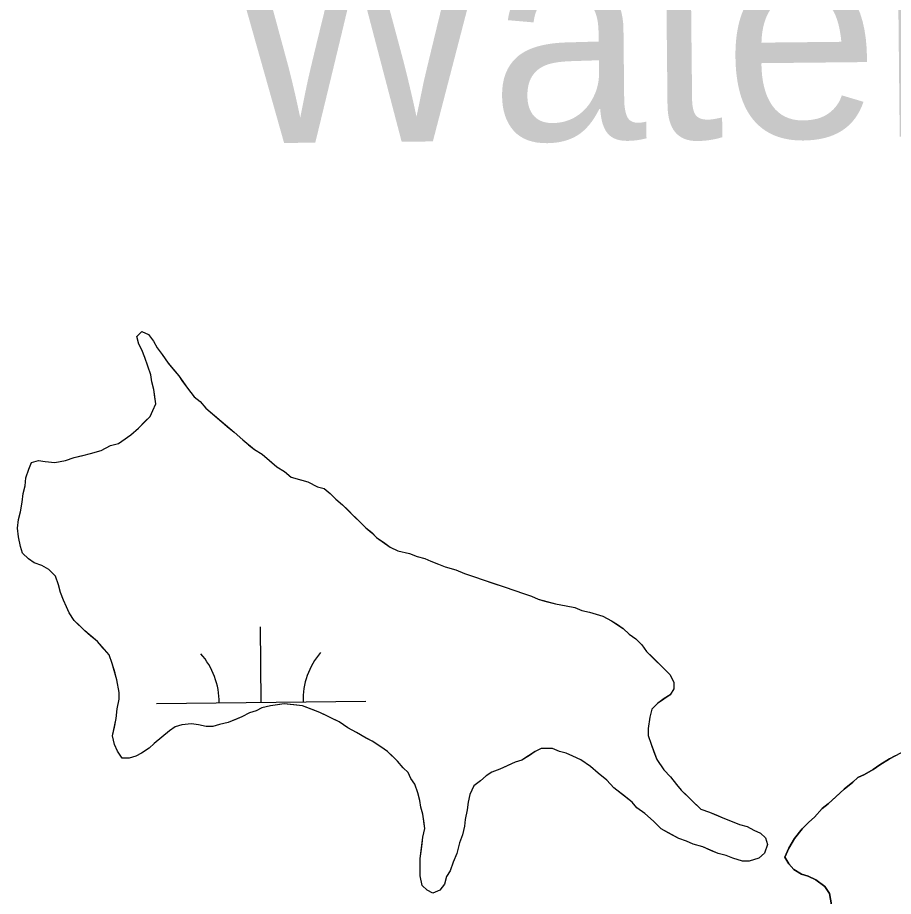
# Model space of a CAD drawing. Extents: x 3734862 to 3772949, y 391520 to 417239.
# Drawn here: x 3750360 to 3750777.8, y 414017 to 414436.4 of the extents above; entities that cross this region are included whole.
import ezdxf

# ---------------------------------------------------------------- set-up
doc = ezdxf.new("R2010")
doc.units = 0
for name, color, linetype in [('V-RIVR-IDEN', 7, 'Continuous'), ('V-TOPO-SHOR', 7, 'Continuous'), ('V-WETL-SWMP', 7, 'Continuous')]:
    doc.layers.add(name, color=color, linetype=linetype)

msp = doc.modelspace()

# ---------------------------------------------------------------- linework, layer by layer
at = {"layer": 'V-TOPO-SHOR'}
for points in [[(3750384.64, 414152.37), (3750383.24, 414155.12), (3750381.84, 414158.34), (3750380.43, 414162.01), (3750379.49, 414165.68), (3750378.08, 414169.82), (3750374.84, 414173.02), (3750371.6, 414174.84), (3750367.91, 414176.2), (3750365.14, 414178.02), (3750362.36, 414180.77), (3750361.42, 414183.98), (3750360.47, 414188.58), (3750359.98, 414192.72), (3750360.41, 414196.86), (3750361.31, 414200.55), (3750362.2, 414205.16), (3750362.64, 414209.31), (3750363.53, 414213), (3750363.97, 414216.68), (3750365.32, 414220.83), (3750366.68, 414224.06), (3750369.9, 414225.01), (3750373.13, 414224.57), (3750377.73, 414224.14), (3750382.79, 414225.09), (3750386.92, 414226.5), (3750391.06, 414227.45), (3750394.74, 414228.39), (3750399.79, 414229.8), (3750404.38, 414232.13), (3750408.05, 414233.08), (3750411.26, 414235.4), (3750414.01, 414237.26), (3750417.67, 414240.51), (3750420.88, 414243.75), (3750423.16, 414246.06), (3750424.52, 414248.83), (3750425.89, 414252.07), (3750425.41, 414255.28), (3750424.92, 414258.96), (3750423.98, 414262.64), (3750423.49, 414265.86), (3750422.09, 414269.99), (3750420.68, 414274.13), (3750419.27, 414277.8), (3750417.88, 414280.55), (3750416.93, 414284.23), (3750419.22, 414286.55), (3750422.45, 414285.19), (3750424.77, 414281.98), (3750426.63, 414278.77), (3750428.96, 414275.56), (3750431.75, 414271.44), (3750434.07, 414268.69), (3750436.85, 414265.48), (3750438.71, 414262.74), (3750441.03, 414259.53), (3750444.28, 414255.41), (3750447.05, 414253.12), (3750449.84, 414249.92), (3750453.08, 414247.18), (3750456.32, 414244.44), (3750460.02, 414241.24), (3750463.26, 414238.5), (3750467.43, 414234.84), (3750470.2, 414232.56), (3750472.98, 414230.27), (3750476.68, 414228), (3750479.92, 414225.25), (3750483.62, 414222.05), (3750487.32, 414219.78), (3750490.56, 414217.04), (3750493.79, 414216.14), (3750498.4, 414214.79), (3750503.02, 414212.51), (3750506.24, 414211.61), (3750509.02, 414209.33), (3750511.8, 414206.59), (3750515.04, 414203.84), (3750517.36, 414201.56), (3750520.6, 414198.36), (3750523.38, 414195.61), (3750526.16, 414192.87), (3750528.94, 414190.59), (3750531.25, 414188.3), (3750534.49, 414186.02), (3750537.73, 414183.74), (3750541.42, 414181.92), (3750546.95, 414180.57), (3750550.64, 414179.21), (3750554.33, 414178.32), (3750557.1, 414176.96), (3750560.79, 414175.6), (3750564.03, 414174.24), (3750569.1, 414172.89), (3750573.25, 414171.08), (3750577.4, 414169.72), (3750582.48, 414167.91), (3750586.63, 414166.56), (3750592.17, 414164.75)], [(3750592.17, 414164.75), (3750597.24, 414162.95), (3750601.39, 414161.59), (3750605.08, 414160.23), (3750608.32, 414158.87), (3750611.54, 414157.97), (3750616.62, 414156.62), (3750621.69, 414155.74), (3750625.83, 414154.84), (3750629.07, 414153.48), (3750632.75, 414152.58), (3750635.98, 414151.68), (3750639.21, 414150.79), (3750643.37, 414148.51), (3750646.14, 414146.69), (3750648.92, 414144.86), (3750651.7, 414142.12), (3750654.93, 414139.84), (3750657.71, 414137.09), (3750660.03, 414133.89), (3750662.81, 414131.14), (3750665.13, 414128.86), (3750668.37, 414125.66), (3750671.15, 414122.91), (3750673.02, 414119.24), (3750673.04, 414116.02), (3750671.21, 414113.24), (3750668.47, 414111.38), (3750665.26, 414109.06), (3750662.51, 414106.28), (3750661.62, 414102.59), (3750660.73, 414097.07), (3750660.75, 414093.84), (3750662.16, 414089.71), (3750663.56, 414086.03), (3750664.97, 414082.36), (3750668.22, 414077.32), (3750671.47, 414074.12), (3750674.25, 414070.45), (3750676.57, 414067.71), (3750679.35, 414064.96), (3750682.13, 414062.22), (3750685.84, 414058.56), (3750689.99, 414057.21), (3750693.22, 414055.85), (3750696.45, 414054.48), (3750700.14, 414053.13), (3750704.3, 414051.31), (3750707.99, 414050.42), (3750711.22, 414048.6), (3750714.45, 414047.23), (3750716.77, 414044.95), (3750717.71, 414041.73), (3750716.35, 414037.58), (3750713.61, 414035.26), (3750709.01, 414033.85), (3750705.79, 414033.83), (3750701.18, 414035.18), (3750697.95, 414036.54), (3750694.26, 414037.44), (3750691.03, 414038.8), (3750686.87, 414040.61), (3750682.26, 414041.96), (3750679.03, 414043.32), (3750675.34, 414044.68), (3750670.26, 414047.41), (3750667.02, 414049.23), (3750663.32, 414052.89), (3750659.15, 414056.54), (3750655.45, 414059.28), (3750653.13, 414062.03), (3750648.5, 414065.68), (3750644.34, 414068.88), (3750641.09, 414072.54), (3750636.93, 414075.74), (3750633.23, 414078.94), (3750628.6, 414082.13), (3750624.91, 414083.95), (3750621.68, 414085.3), (3750618.45, 414086.2), (3750615.22, 414087.56), (3750609.7, 414087.53)], [(3750609.7, 414087.53), (3750606.94, 414086.13), (3750604.19, 414084.27), (3750600.52, 414081.95), (3750597.31, 414081), (3750593.18, 414079.14), (3750589.97, 414077.74), (3750586.29, 414076.33), (3750583.54, 414074.47), (3750580.79, 414072.15), (3750577.59, 414069.83), (3750575.77, 414065.67), (3750574.87, 414061.99), (3750574.44, 414058.3), (3750573.55, 414053.69), (3750573.11, 414050.47), (3750572.21, 414046.32), (3750570.86, 414042.63), (3750569.51, 414037.55), (3750567.69, 414033.4), (3750566.34, 414029.25), (3750564.52, 414026.47), (3750563.62, 414022.79), (3750561.34, 414020.01), (3750558.12, 414018.61), (3750555.35, 414019.97), (3750553.03, 414022.26), (3750552.09, 414026.85), (3750552.06, 414031), (3750552.03, 414035.14), (3750552.47, 414038.36), (3750552.91, 414042.05), (3750553.35, 414045.28), (3750554.24, 414049.42), (3750553.76, 414053.1), (3750553.28, 414056.32), (3750552.34, 414059.54), (3750551.85, 414062.76), (3750550.91, 414066.44), (3750549.5, 414070.57), (3750547.64, 414073.32), (3750546.24, 414076.07), (3750543.93, 414078.36), (3750541.15, 414081.56), (3750538.83, 414083.85), (3750536.51, 414086.14), (3750533.27, 414088.42), (3750529.12, 414091.15), (3750526.35, 414092.52), (3750521.72, 414095.25), (3750517.57, 414097.52), (3750513.41, 414100.26), (3750510.63, 414101.62), (3750506.94, 414103.44), (3750504.17, 414104.8), (3750500.48, 414106.16), (3750495.86, 414107.97), (3750491.72, 414108.41), (3750487.11, 414108.84), (3750483.89, 414108.35), (3750480.67, 414107.87), (3750476.54, 414106.93), (3750473.78, 414105.53), (3750470.56, 414104.59), (3750466.9, 414102.72), (3750463.68, 414101.32), (3750460.47, 414099.92), (3750456.33, 414098.97), (3750453.12, 414098.03), (3750449.9, 414098.01), (3750446.21, 414098.91), (3750442.98, 414099.35), (3750438.38, 414098.86), (3750435.16, 414097.92), (3750432.41, 414096.05), (3750429.67, 414093.74), (3750425.09, 414090.02), (3750422.8, 414087.71), (3750419.13, 414085.38), (3750416.38, 414083.98), (3750413.16, 414083.04), (3750409.94, 414083.02), (3750407.62, 414086.23), (3750406.22, 414089.44), (3750405.27, 414093.58), (3750406.16, 414097.73), (3750407.06, 414101.88), (3750407.49, 414106.48), (3750408.38, 414111.09), (3750408.36, 414114.31), (3750407.4, 414120.29), (3750406.46, 414123.51), (3750405.05, 414128.1), (3750403.64, 414132.23), (3750400.86, 414135.44), (3750398.07, 414138.65), (3750394.83, 414141.39), (3750392.06, 414143.67), (3750389.28, 414146.41), (3750386.96, 414148.7), (3750384.64, 414152.37)], [(3750778.66, 414084.01), (3750775.91, 414082.61), (3750771.32, 414079.82), (3750768.11, 414077.5), (3750763.98, 414075.17), (3750760.77, 414073.77), (3750758.48, 414071.46), (3750754.36, 414068.2), (3750750.24, 414064.49), (3750746.58, 414061.25), (3750743.83, 414058.93), (3750740.18, 414054.76), (3750737.43, 414052.45), (3750734.23, 414049.2), (3750730.58, 414044.57), (3750727.85, 414039.95), (3750726.03, 414035.8), (3750727.89, 414032.59), (3750730.21, 414029.84), (3750733.91, 414027.57), (3750737.14, 414026.67), (3750740.83, 414024.85), (3750745, 414021.65), (3750747.32, 414018.44), (3750748.27, 414012.93)]]:
    msp.add_lwpolyline(points, dxfattribs=at)
at = {"layer": 'V-WETL-SWMP'}
for p, q in [((3750476.18, 414109.62), (3750475.8, 414145.62)), ((3750426.18, 414109.09), (3750526.18, 414110.15)), ((3750775.91, 414082.61), (3750786.46, 414088.21)), ((3750771.32, 414079.82), (3750775.91, 414082.61)), ((3750763.98, 414075.17), (3750768.11, 414077.5)), ((3750768.11, 414077.5), (3750771.32, 414079.82)), ((3750758.48, 414071.45), (3750760.77, 414073.77)), ((3750760.77, 414073.77), (3750763.98, 414075.17)), ((3750754.36, 414068.21), (3750758.48, 414071.45)), ((3750746.58, 414061.25), (3750754.36, 414068.21)), ((3750743.83, 414058.93), (3750746.58, 414061.25)), ((3750740.18, 414054.76), (3750743.83, 414058.93)), ((3750734.23, 414049.2), (3750737.43, 414052.45)), ((3750737.43, 414052.45), (3750740.18, 414054.76)), ((3750730.58, 414044.57), (3750734.23, 414049.2)), ((3750727.85, 414039.95), (3750730.58, 414044.57)), ((3750726.03, 414035.8), (3750727.85, 414039.95)), ((3750727.89, 414032.59), (3750726.03, 414035.8)), ((3750730.21, 414029.84), (3750727.89, 414032.59)), ((3750733.91, 414027.57), (3750730.21, 414029.84)), ((3750737.14, 414026.67), (3750733.91, 414027.57)), ((3750740.83, 414024.85), (3750737.14, 414026.67)), ((3750745, 414021.65), (3750740.83, 414024.85)), ((3750747.32, 414018.44), (3750745, 414021.65)), ((3750748.27, 414012.93), (3750747.32, 414018.44))]:
    msp.add_line(p, q, dxfattribs=at)
for points in [[(3750552.33, 414059.54), (3750551.85, 414062.76), (3750550.91, 414066.44), (3750549.5, 414070.57), (3750547.64, 414073.32), (3750546.24, 414076.07), (3750543.93, 414078.36), (3750541.15, 414081.56), (3750536.51, 414086.14), (3750533.27, 414088.42), (3750529.12, 414091.15), (3750526.34, 414092.52), (3750521.72, 414095.25), (3750517.57, 414097.52), (3750513.41, 414100.26), (3750504.17, 414104.8), (3750495.86, 414107.97), (3750487.11, 414108.84), (3750480.67, 414107.87), (3750476.54, 414106.93), (3750473.78, 414105.53), (3750470.57, 414104.59), (3750466.9, 414102.72), (3750460.47, 414099.92), (3750456.33, 414098.97), (3750453.12, 414098.03), (3750449.89, 414098.01), (3750446.21, 414098.91), (3750442.98, 414099.35), (3750438.38, 414098.86), (3750435.16, 414097.91), (3750432.41, 414096.05), (3750425.09, 414090.02), (3750422.8, 414087.71), (3750419.13, 414085.38), (3750416.38, 414083.98), (3750413.16, 414083.04), (3750409.94, 414083.02), (3750407.62, 414086.23), (3750406.22, 414089.44), (3750405.27, 414093.58), (3750407.06, 414101.88), (3750407.49, 414106.48), (3750408.38, 414111.09), (3750408.36, 414114.31), (3750407.4, 414120.29), (3750405.05, 414128.1), (3750403.64, 414132.24), (3750398.08, 414138.65), (3750392.06, 414143.67), (3750386.96, 414148.7), (3750384.64, 414152.37), (3750383.24, 414155.12), (3750381.84, 414158.34), (3750380.43, 414162.01), (3750379.49, 414165.68), (3750378.08, 414169.82), (3750374.84, 414173.02), (3750371.6, 414174.84), (3750367.91, 414176.2), (3750365.14, 414178.02), (3750362.36, 414180.77), (3750361.42, 414183.98), (3750360.47, 414188.58), (3750359.98, 414192.72), (3750360.41, 414196.86), (3750361.31, 414200.55), (3750362.2, 414205.16), (3750362.64, 414209.31), (3750363.53, 414213), (3750363.97, 414216.68), (3750365.32, 414220.83), (3750366.68, 414224.06), (3750369.9, 414225.01), (3750373.12, 414224.57), (3750377.73, 414224.14), (3750382.79, 414225.09), (3750386.92, 414226.5), (3750394.74, 414228.39), (3750399.79, 414229.8), (3750404.38, 414232.13), (3750408.06, 414233.08), (3750414.01, 414237.26), (3750417.67, 414240.5), (3750423.16, 414246.06), (3750424.52, 414248.83), (3750425.89, 414252.07), (3750424.92, 414258.96), (3750423.98, 414262.64), (3750423.5, 414265.86), (3750420.68, 414274.13), (3750419.27, 414277.8), (3750417.88, 414280.55), (3750416.93, 414284.23), (3750419.22, 414286.55), (3750422.45, 414285.19), (3750424.77, 414281.98), (3750426.63, 414278.77), (3750428.96, 414275.56), (3750431.75, 414271.44), (3750436.85, 414265.48)], [(3750436.85, 414265.48), (3750441.03, 414259.53), (3750444.28, 414255.41), (3750447.05, 414253.12), (3750449.84, 414249.92), (3750463.26, 414238.5), (3750467.43, 414234.84), (3750472.98, 414230.27), (3750476.68, 414227.99), (3750483.62, 414222.05), (3750487.32, 414219.78), (3750490.56, 414217.04), (3750498.4, 414214.79), (3750503.02, 414212.51), (3750506.24, 414211.61), (3750509.02, 414209.33), (3750511.8, 414206.59), (3750515.04, 414203.84), (3750526.16, 414192.87), (3750528.94, 414190.58), (3750531.25, 414188.3), (3750537.73, 414183.74), (3750541.42, 414181.92), (3750546.95, 414180.57), (3750550.64, 414179.22), (3750554.33, 414178.32), (3750557.1, 414176.96), (3750560.79, 414175.6), (3750564.02, 414174.24), (3750569.1, 414172.89), (3750573.25, 414171.08), (3750577.4, 414169.72), (3750582.48, 414167.91), (3750592.17, 414164.75), (3750597.24, 414162.94), (3750601.39, 414161.59), (3750605.08, 414160.23), (3750608.32, 414158.87), (3750616.62, 414156.62), (3750621.69, 414155.74), (3750625.83, 414154.84), (3750629.07, 414153.48), (3750632.75, 414152.59), (3750639.21, 414150.79), (3750643.37, 414148.51), (3750648.92, 414144.86), (3750651.7, 414142.12), (3750654.93, 414139.84), (3750657.71, 414137.09), (3750660.03, 414133.89), (3750671.15, 414122.91), (3750673.02, 414119.24), (3750673.04, 414116.02), (3750671.21, 414113.24), (3750665.26, 414109.06), (3750662.51, 414106.28), (3750661.62, 414102.59), (3750660.73, 414097.07), (3750660.75, 414093.84), (3750662.16, 414089.71), (3750664.97, 414082.36), (3750668.22, 414077.32), (3750671.47, 414074.12), (3750674.25, 414070.45), (3750676.57, 414067.71), (3750685.84, 414058.56), (3750689.99, 414057.2), (3750696.45, 414054.48), (3750700.14, 414053.13), (3750704.3, 414051.31), (3750707.98, 414050.42), (3750711.22, 414048.6), (3750714.45, 414047.23), (3750716.77, 414044.95), (3750717.71, 414041.73), (3750716.35, 414037.58), (3750713.61, 414035.26), (3750709.01, 414033.85), (3750705.79, 414033.83), (3750701.18, 414035.18), (3750697.95, 414036.54), (3750694.26, 414037.44), (3750686.87, 414040.61), (3750682.26, 414041.96), (3750679.03, 414043.32), (3750675.34, 414044.68), (3750667.02, 414049.23), (3750663.32, 414052.89), (3750659.15, 414056.54), (3750655.45, 414059.28), (3750653.13, 414062.03), (3750644.34, 414068.88), (3750641.1, 414072.54), (3750636.93, 414075.74), (3750633.23, 414078.93), (3750628.6, 414082.13), (3750624.91, 414083.95), (3750621.68, 414085.3), (3750618.45, 414086.21), (3750615.22, 414087.57), (3750609.7, 414087.53)], [(3750609.7, 414087.53), (3750606.94, 414086.13), (3750600.52, 414081.95), (3750597.31, 414081.01), (3750589.96, 414077.74), (3750586.29, 414076.33), (3750583.54, 414074.47), (3750580.79, 414072.15), (3750577.59, 414069.83), (3750575.77, 414065.68), (3750574.88, 414061.99), (3750574.44, 414058.3), (3750573.55, 414053.69), (3750573.11, 414050.47), (3750572.21, 414046.32), (3750570.86, 414042.63), (3750569.51, 414037.55), (3750567.69, 414033.4), (3750566.34, 414029.25), (3750564.52, 414026.48), (3750563.62, 414022.79), (3750561.34, 414020.01), (3750558.12, 414018.61), (3750555.35, 414019.97), (3750553.04, 414022.26), (3750552.08, 414026.85), (3750552.03, 414035.14), (3750553.35, 414045.28), (3750554.24, 414049.42), (3750553.28, 414056.32), (3750552.33, 414059.54)]]:
    msp.add_lwpolyline(points, dxfattribs=at)
for centre, start, end in [((3750420.93, 414109.51), 359.8334, 41.377), ((3750531.41, 414110.68), 139.8334, 181.377)]:
    msp.add_arc(centre, 35.25, start, end, dxfattribs=at)

# ---------------------------------------------------------------- texts
at = {"layer": 'V-RIVR-IDEN'}
msp.add_text('Water', height=100, rotation=0.6, dxfattribs=at).set_placement((3750459.43, 414376.26))

doc.saveas('drawing.dxf')
